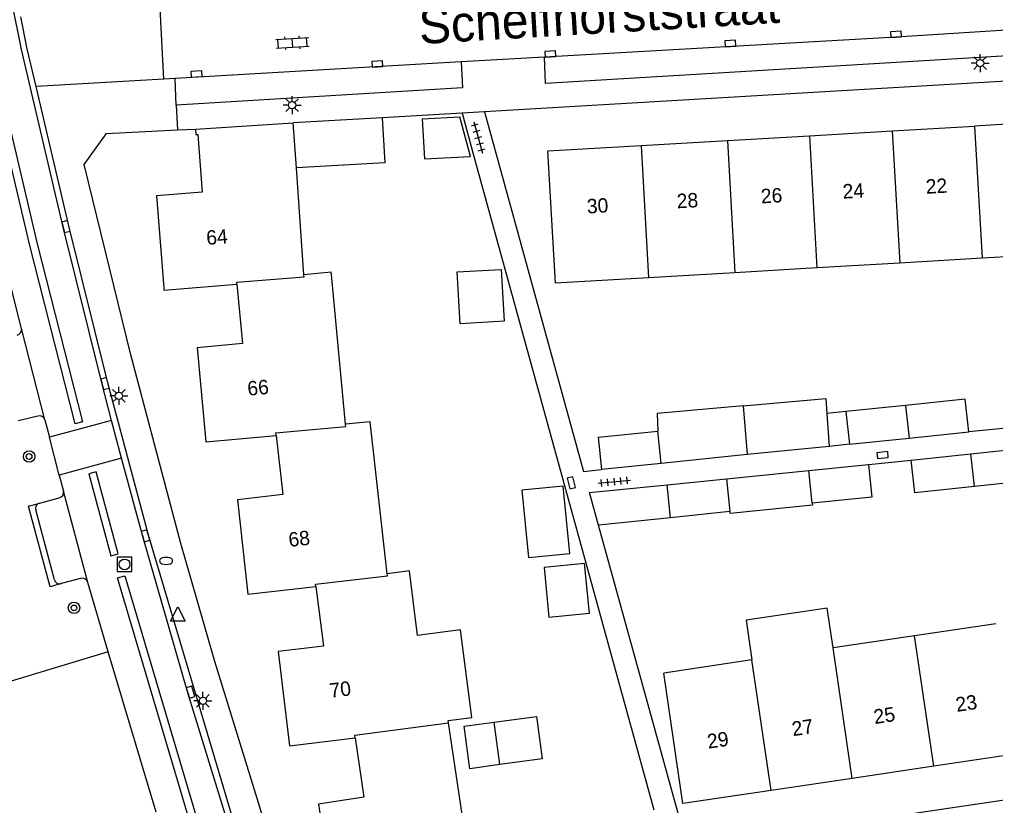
# Model space of a CAD drawing. Extents: x 125000 to 129004, y 397500 to 399008.
# Drawn here: x 126911.6 to 126979.4, y 398848.7 to 398903.3 of the extents above; entities that cross this region are included whole.
import ezdxf

# ---------------------------------------------------------------- set-up
doc = ezdxf.new("R2010")
doc.units = 0
for name, color, linetype in [('gg-afsc-erfafscheiding', 7, 'Continuous'), ('gg-afsc-muur', 7, 'Continuous'), ('gg-anno-huisnummerreeks BGT', 7, 'Continuous'), ('gg-anno-openbare ruimte label', 7, 'Continuous'), ('gg-bbg-bijgebouw', 7, 'Continuous'), ('gg-bbg-gedigitaliseerde bebouwing', 7, 'Continuous'), ('gg-bbg-gedigitaliseerde bijgebouw', 7, 'Continuous'), ('gg-bbg-hoofdgebouw', 7, 'Continuous'), ('gg-bbg-luifel en loopbrug', 7, 'Continuous'), ('gg-bbg-tussenscheiding', 7, 'Continuous'), ('gg-knt-verharding', 7, 'Continuous'), ('gg-knt-verharding nz', 7, 'Continuous'), ('gt-grn-weggrens', 7, 'Continuous'), ('gt-symb-boom', 7, 'Continuous'), ('gt-symb-brandkraan', 7, 'Continuous'), ('gt-symb-klinker verharding', 7, 'Continuous'), ('gt-symb-kolk', 7, 'Continuous'), ('gt-symb-lichtmast', 7, 'Continuous'), ('gt-symb-rioolschacht', 7, 'Continuous'), ('gt-symb-tegel verharding', 7, 'Continuous'), ('gt-symb-waterafsluiter', 7, 'Continuous')]:
    doc.layers.add(name, color=color, linetype=linetype)

# ---------------------------------------------------------------- blocks, each defined once
blk = doc.blocks.new('gt0-LMAST')
at = {"layer": 'gt-symb-lichtmast'}
for p, q in [((-0.182, 0.173), (-0.447, 0.438)), ((-0.005, 0.246), (-0.005, 0.621)), ((0.172, 0.173), (0.437, 0.438)), ((-0.255, -0.004), (-0.63, -0.004)), ((-0.182, -0.181), (-0.447, -0.446)), ((-0.005, -0.254), (-0.005, -0.629)), ((0.437, -0.446), (0.172, -0.181)), ((0.245, -0.004), (0.62, -0.004))]:
    blk.add_line(p, q, dxfattribs=at)
blk.add_circle((-0.005, -0.004), 0.25, dxfattribs=at)
blk = doc.blocks.new('gt0-KOLK')
at = {"layer": 'gt-symb-kolk'}
blk.add_lwpolyline([(0, 0), (0.375, 0), (0.375, 0.4), (-0.375, 0.4), (-0.375, 0), (0, 0)], dxfattribs=at)
blk = doc.blocks.new('gt0-TEG1')
at = {"layer": 'gt-symb-tegel verharding'}
for p, q in [((-1.125, 0), (1.125, 0)), ((-0.9, -0.25), (-0.9, 0.25)), ((-0.45, -0.25), (-0.45, 0.25)), ((0, -0.25), (0, 0.25)), ((0.45, -0.25), (0.45, 0.25)), ((0.9, -0.25), (0.9, 0.25))]:
    blk.add_line(p, q, dxfattribs=at)
blk = doc.blocks.new('gt0-KL1')
at = {"layer": 'gt-symb-klinker verharding'}
for p, q in [((-1.15, 0.3), (1.15, 0.3)), ((-1, -0.3), (-1, 0.3)), ((-0.5, 0.3), (-0.5, 0.45)), ((0, -0.3), (0, 0.3)), ((0.5, 0.3), (0.5, 0.45)), ((1, -0.3), (1, 0.3)), ((-1.15, -0.3), (1.15, -0.3)), ((-0.5, -0.45), (-0.5, -0.3)), ((0.5, -0.45), (0.5, -0.3))]:
    blk.add_line(p, q, dxfattribs=at)
blk = doc.blocks.new('gt0-WAFSL')
at = {"layer": 'gt-symb-waterafsluiter'}
for p, q in [((-0.5, -0.333), (0, 0.667)), ((0, 0.667), (0.5, -0.333)), ((0.5, -0.333), (-0.5, -0.333))]:
    blk.add_line(p, q, dxfattribs=at)
blk = doc.blocks.new('gt0-BOOM')
at = {"layer": 'gt-symb-boom'}
for radius in [0.4, 0.2]:
    blk.add_circle((0, 0), radius, dxfattribs=at)
blk = doc.blocks.new('gt0-RS')
at = {"layer": 'gt-symb-rioolschacht'}
blk.add_lwpolyline([(-0.5, -0.5), (0.5, -0.5), (0.5, 0.5), (-0.5, 0.5)], close=True, dxfattribs=at)
blk.add_circle((0, 0), 0.375, dxfattribs=at)
blk = doc.blocks.new('gt0-BR')
at = {"layer": 'gt-symb-brandkraan'}
for centre, radius, start, end in [((-0.244, 0), 0.206, 107.56694, 252.43307), ((0.599, -2.664), 3, 106.89205, 107.56694), ((0, -0.691), 0.938, 73.10799, 106.89205), ((-0.599, -2.664), 3, 72.43309, 73.10799), ((0.244, 0), 0.206, 287.56695, 72.43309), ((0.599, 2.664), 3, 252.43307, 253.10797), ((0, 0.691), 0.938, 253.10797, 286.89206), ((-0.599, 2.664), 3, 286.89206, 287.56695)]:
    blk.add_arc(centre, radius, start, end, dxfattribs=at)

msp = doc.modelspace()

# ---------------------------------------------------------------- linework, layer by layer
at = {"layer": 'gg-afsc-erfafscheiding'}
for p, q in [((126943.158, 398893.847), (126955.688, 398848.395)), ((126980.622, 398874.954), (126977.539, 398874.636)), ((126970.592, 398872.385), (126973.556, 398872.688)), ((126958.011, 398845.841), (126951.836, 398868.167))]:
    msp.add_line(p, q, dxfattribs=at)
msp.add_lwpolyline([(126943.911, 398896.853), (126950.802, 398871.886), (126952.041, 398872.034)], dxfattribs=at)
at = {"layer": 'gg-afsc-muur'}
for q in [(126936.813, 398896.445), (126943.158, 398893.847)]:
    msp.add_line((126942.372, 398896.762), q, dxfattribs=at)
at = {"layer": 'gg-bbg-bijgebouw'}
for p, q in [((126973.162, 398876.477), (126969.019, 398876.05)), ((126969.019, 398876.05), (126969.253, 398873.782)), ((126973.396, 398874.209), (126977.539, 398874.636)), ((126951.81, 398874.275), (126952.041, 398872.034)), ((126969.253, 398873.782), (126973.396, 398874.209)), ((126973.556, 398872.688), (126977.699, 398873.118)), ((126977.699, 398873.118), (126981.842, 398873.547)), ((126966.45, 398871.963), (126970.592, 398872.385)), ((126960.73, 398871.377), (126966.45, 398871.963)), ((126956.593, 398870.953), (126960.73, 398871.377)), ((126956.826, 398868.679), (126956.593, 398870.953)), ((126960.964, 398869.104), (126956.826, 398868.679))]:
    msp.add_line(p, q, dxfattribs=at)
for points in [[(126977.539, 398874.636), (126977.305, 398876.904), (126973.162, 398876.477)], [(126981.842, 398873.547), (126982.077, 398871.279), (126977.934, 398870.85)], [(126970.592, 398872.385), (126970.823, 398870.117), (126966.681, 398869.695)], [(126977.934, 398870.85), (126973.791, 398870.42), (126973.556, 398872.688)]]:
    msp.add_lwpolyline(points, dxfattribs=at)
at = {"layer": 'gg-bbg-gedigitaliseerde bebouwing'}
for p, q in [((126979.412, 398861.318), (126973.772, 398860.482)), ((126973.772, 398860.482), (126968.134, 398859.645)), ((126962.488, 398858.806), (126956.363, 398857.898)), ((126941.429, 398854.45), (126941.406, 398854.6)), ((126943.021, 398843.742), (126941.429, 398854.45))]:
    msp.add_line(p, q, dxfattribs=at)
for points in [[(126968.134, 398859.645), (126967.716, 398862.406), (126962.078, 398861.571), (126962.488, 398858.806)], [(126941.406, 398854.6), (126943.037, 398854.81), (126942.254, 398860.89), (126939.279, 398860.507)]]:
    msp.add_lwpolyline(points, dxfattribs=at)
at = {"layer": 'gg-bbg-gedigitaliseerde bijgebouw'}
for p, q in [((126939.603, 398896.37), (126942.202, 398896.519)), ((126967.698, 398875.914), (126967.849, 398873.637)), ((126951.81, 398874.275), (126955.948, 398874.702)), ((126967.849, 398873.637), (126962.168, 398873.061)), ((126962.168, 398873.061), (126956.179, 398872.454)), ((126956.179, 398872.454), (126952.041, 398872.034)), ((126944.988, 398851.537), (126944.588, 398854.481))]:
    msp.add_line(p, q, dxfattribs=at)
for points in [[(126939.603, 398896.37), (126939.761, 398893.591), (126942.942, 398893.772), (126942.202, 398896.519)], [(126942.017, 398885.746), (126945.077, 398885.921), (126945.282, 398882.329), (126942.222, 398882.154), (126942.017, 398885.746)], [(126961.886, 398876.446), (126955.897, 398875.906), (126955.948, 398874.702)], [(126961.886, 398876.446), (126967.628, 398876.964), (126967.698, 398875.914)], [(126946.505, 398870.585), (126946.967, 398865.909), (126949.853, 398866.194), (126949.391, 398870.87), (126946.505, 398870.585)], [(126966.681, 398869.695), (126966.694, 398869.563), (126960.977, 398868.98), (126960.964, 398869.104)], [(126948.054, 398865.224), (126948.396, 398861.766), (126951.211, 398862.044), (126950.869, 398865.502), (126948.054, 398865.224)], [(126944.588, 398854.481), (126947.532, 398854.881), (126947.932, 398851.937), (126944.988, 398851.537)]]:
    msp.add_lwpolyline(points, dxfattribs=at)
at = {"layer": 'gg-bbg-hoofdgebouw'}
for p, q in [((126923.855, 398895.671), (126930.644, 398896.093)), ((126930.862, 398892.964), (126930.644, 398896.093)), ((126983.671, 398896.202), (126977.943, 398895.87)), ((126966.478, 398895.204), (126972.216, 398895.537)), ((126972.216, 398895.537), (126977.943, 398895.87)), ((126954.799, 398894.526), (126960.789, 398894.873)), ((126960.789, 398894.873), (126966.478, 398895.204)), ((126931.378, 398885.546), (126930.862, 398892.964)), ((126978.475, 398886.698), (126972.755, 398886.364)), ((126984.203, 398887.034), (126978.475, 398886.698)), ((126966.996, 398886.027), (126961.296, 398885.693)), ((126972.755, 398886.364), (126966.996, 398886.027)), ((126934.272, 398875.173), (126933.298, 398885.564)), ((126961.296, 398885.693), (126955.316, 398885.343)), ((126980.747, 398852.259), (126975.108, 398851.422)), ((126975.108, 398851.422), (126969.459, 398850.585)), ((126969.459, 398850.585), (126963.821, 398849.75))]:
    msp.add_line(p, q, dxfattribs=at)
for points in [[(126923.855, 398895.671), (126923.879, 398895.292), (126924.009, 398895.3), (126924.314, 398891.292), (126921.134, 398891.038), (126921.645, 398884.645)], [(126955.316, 398885.343), (126948.842, 398884.964), (126948.31, 398894.149), (126954.799, 398894.526)], [(126933.298, 398885.564), (126933.283, 398885.723), (126931.378, 398885.546)], [(126921.645, 398884.645), (126921.658, 398884.486), (126926.732, 398884.892)], [(126926.732, 398884.892), (126927.116, 398880.773), (126923.959, 398880.483), (126924.559, 398873.949), (126929.458, 398874.399)], [(126937.169, 398864.79), (126935.98, 398875.337), (126934.272, 398875.173)], [(126929.458, 398874.399), (126929.92, 398870.282), (126926.759, 398869.931), (126927.486, 398863.38), (126932.197, 398863.903)], [(126939.279, 398860.507), (126938.702, 398864.987), (126937.169, 398864.79)], [(126932.197, 398863.903), (126932.738, 398859.772), (126929.582, 398859.383), (126930.388, 398852.836), (126934.934, 398853.396)], [(126963.821, 398849.75), (126957.698, 398848.842), (126956.363, 398857.898)], [(126934.934, 398853.396), (126935.54, 398849.276), (126932.386, 398848.799), (126933.366, 398842.312)]]:
    msp.add_lwpolyline(points, dxfattribs=at)
at = {"layer": 'gg-bbg-luifel en loopbrug'}
for p, q in [((126936.813, 398896.445), (126930.644, 398896.093)), ((126969.019, 398876.05), (126967.698, 398875.914)), ((126969.253, 398873.782), (126967.849, 398873.637)), ((126956.826, 398868.679), (126951.836, 398868.167))]:
    msp.add_line(p, q, dxfattribs=at)
for points in [[(126936.813, 398896.445), (126936.992, 398893.314), (126930.862, 398892.964)], [(126951.836, 398868.167), (126951.212, 398870.424), (126956.593, 398870.953)], [(126944.988, 398851.537), (126942.899, 398851.253), (126942.499, 398854.197), (126944.588, 398854.481)]]:
    msp.add_lwpolyline(points, dxfattribs=at)
at = {"layer": 'gg-bbg-tussenscheiding'}
for p, q in [((126972.216, 398895.537), (126972.755, 398886.364)), ((126977.943, 398895.87), (126978.475, 398886.698)), ((126960.789, 398894.873), (126961.296, 398885.693)), ((126966.478, 398895.204), (126966.996, 398886.027)), ((126954.799, 398894.526), (126955.316, 398885.343)), ((126961.886, 398876.446), (126962.168, 398873.061)), ((126973.162, 398876.477), (126973.396, 398874.209)), ((126956.179, 398872.454), (126955.948, 398874.702)), ((126977.934, 398870.85), (126977.699, 398873.118)), ((126966.681, 398869.695), (126966.45, 398871.963)), ((126960.73, 398871.377), (126960.964, 398869.104)), ((126975.108, 398851.422), (126973.772, 398860.482)), ((126969.459, 398850.585), (126968.134, 398859.645)), ((126963.821, 398849.75), (126962.488, 398858.806))]:
    msp.add_line(p, q, dxfattribs=at)
for points in [[(126926.732, 398884.892), (126926.718, 398885.045), (126931.387, 398885.413), (126931.378, 398885.546)], [(126929.458, 398874.399), (126929.439, 398874.565), (126934.287, 398875.018), (126934.272, 398875.173)], [(126932.197, 398863.903), (126932.174, 398864.078), (126937.185, 398864.652), (126937.169, 398864.79)], [(126934.934, 398853.396), (126934.905, 398853.592), (126941.429, 398854.45)]]:
    msp.add_lwpolyline(points, dxfattribs=at)
at = {"layer": 'gg-knt-verharding'}
for p, q in [((126921.653, 398899.131), (126921.395, 398904.03)), ((126948.074, 398900.658), (126942.301, 398900.328)), ((126989.225, 398899.52), (126943.911, 398896.853)), ((126922.435, 398899.176), (126921.653, 398899.131)), ((126922.518, 398897.334), (126922.435, 398899.176)), ((126943.911, 398896.853), (126942.372, 398896.762)), ((126922.594, 398895.606), (126923.855, 398895.671)), ((126913.397, 398875.479), (126911.773, 398881.829)), ((126912.904, 398875.735), (126911.546, 398875.406)), ((126913.397, 398875.479), (126913.718, 398874.263)), ((126918.025, 398875.422), (126913.718, 398874.263)), ((126918.713, 398872.811), (126918.025, 398875.422)), ((126914.398, 398871.633), (126913.718, 398874.263)), ((126918.713, 398872.811), (126914.398, 398871.633)), ((126914.398, 398871.633), (126914.696, 398870.532)), ((126916.379, 398864.192), (126914.696, 398870.532)), ((126912.952, 398869.665), (126914.387, 398870.06)), ((126914.056, 398864.376), (126912.777, 398869.223)), ((126915.873, 398864.461), (126914.52, 398864.108)), ((126917.799, 398859.366), (126916.379, 398864.192)), ((126921.132, 398848.229), (126917.799, 398859.366)), ((126958.011, 398845.841), (127000, 398852.069))]:
    msp.add_line(p, q, dxfattribs=at)
for points in [[(126918.025, 398875.422), (126917.376, 398877.946), (126914.671, 398888.849), (126911.761, 398901.195), (126909.854, 398910.639), (126907.644, 398922.165), (126906.371, 398929.303)], [(126911.773, 398881.829), (126908.943, 398892.986), (126906.923, 398901.799), (126905.342, 398909.784)], [(126912.786, 398898.617), (126912.173, 398901.229), (126911.722, 398903.469)], [(126985.969, 398902.897), (126986.033, 398901.099), (126948.159, 398898.835), (126948.074, 398900.658)], [(126942.301, 398900.328), (126942.389, 398898.519), (126922.518, 398897.334)], [(126929.318, 398838.048), (126927.111, 398845.533), (126920.582, 398867.477), (126917.762, 398878.042), (126915.055, 398888.954), (126912.786, 398898.617)], [(126916.134, 398893.202), (126917.684, 398895.353), (126922.594, 398895.606)], [(126929.891, 398843.502), (126925.186, 398858.709), (126922.833, 398866.896), (126919.36, 398879.981), (126916.134, 398893.202)], [(126937.005, 398810.571), (126936.832, 398811.128), (126933.173, 398823.732), (126926.737, 398845.393), (126923.32, 398856.516), (126920.195, 398867.374), (126918.713, 398872.811)], [(126914.52, 398864.108), (126913.768, 398863.874), (126912.256, 398869.484), (126912.952, 398869.665)], [(126917.799, 398859.366), (126910.271, 398857.09), (126908.789, 398861.981)]]:
    msp.add_lwpolyline(points, dxfattribs=at)
for centre, radius, start, end in [((126911.375, 398881.752), 0.406, 282.00982, 10.94544), ((126913.021, 398875.357), 0.396, 17.98837, 107.12865), ((126914.297, 398870.456), 0.406, 282.82568, 10.75191), ((126913.102, 398869.35), 0.349, 115.45106, 201.34898), ((126914.418, 398864.467), 0.373, 194.0662, 285.91352), ((126915.987, 398864.065), 0.412, 17.9736, 106.03434)]:
    msp.add_arc(centre, radius, start, end, dxfattribs=at)
at = {"layer": 'gg-knt-verharding nz'}
msp.add_line((126942.301, 398900.328), (126922.435, 398899.176), dxfattribs=at)
for points in [[(126985.969, 398902.897), (126972.506, 398902.045), (126948.074, 398900.658)], [(126916.004, 398875.342), (126915.499, 398875.196), (126912.322, 398887.67), (126909.155, 398901.109), (126909.672, 398901.234), (126912.834, 398887.801), (126916.004, 398875.342)], [(126916.947, 398871.872), (126916.441, 398871.738), (126917.983, 398866.042), (126918.488, 398866.177), (126916.947, 398871.872)], [(126930.635, 398825.238), (126930.123, 398825.091), (126918.434, 398864.503), (126918.946, 398864.65), (126930.635, 398825.238)]]:
    msp.add_lwpolyline(points, dxfattribs=at)
at = {"layer": 'gt-grn-weggrens'}
for p, q in [((126921.653, 398899.131), (126912.786, 398898.617)), ((126922.518, 398897.334), (126922.594, 398895.606))]:
    msp.add_line(p, q, dxfattribs=at)

# ---------------------------------------------------------------- block references
at = {"layer": 'gt-symb-boom'}
for p in [(126912.299, 398872.929), (126915.416, 398862.42)]:
    msp.add_blockref('gt0-BOOM', p, dxfattribs=at)
at = {"layer": 'gt-symb-brandkraan'}
msp.add_blockref('gt0-BR', (126921.814, 398865.682), dxfattribs=at)
at = {"layer": 'gt-symb-klinker verharding', "rotation": 3.4404948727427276}
msp.add_blockref('gt0-KL1', (126930.588, 398901.662), dxfattribs=at)
at = {"layer": 'gt-symb-kolk'}
for p, rotation in [((126972.506, 398902.045), 3.6120749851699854), ((126961.004, 398901.408), 3.4404948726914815), ((126948.507, 398900.677), 3.383287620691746), ((126936.49, 398899.986), 3.383287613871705), ((126923.932, 398899.286), 3.2688529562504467), ((126914.671, 398888.849), -76.06357486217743), ((126917.376, 398877.946), -75.57230442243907), ((126971.541, 398873.232), -174.26090150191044), ((126950.142, 398871.151), 103.5915604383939), ((126920.195, 398867.374), -73.94154016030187), ((126923.32, 398856.516), -72.92278302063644)]:
    msp.add_blockref('gt0-KOLK', p, dxfattribs=dict(at, rotation=rotation))
at = {"layer": 'gt-symb-lichtmast'}
for p in [(126978.337, 398900.252), (126930.565, 398897.329), (126918.541, 398877.145), (126924.375, 398855.965)]:
    msp.add_blockref('gt0-LMAST', p, dxfattribs=at)
at = {"layer": 'gt-symb-rioolschacht'}
msp.add_blockref('gt0-RS', (126918.925, 398865.438), dxfattribs=at)
at = {"layer": 'gt-symb-tegel verharding'}
for p, rotation in [((126943.489, 398895.087), -74.57402962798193), ((126952.937, 398871.185), 5.853091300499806)]:
    msp.add_blockref('gt0-TEG1', p, dxfattribs=dict(at, rotation=rotation))
at = {"layer": 'gt-symb-waterafsluiter'}
msp.add_blockref('gt0-WAFSL', (126922.628, 398861.822), dxfattribs=at)

# ---------------------------------------------------------------- texts
at = {"layer": 'gg-anno-huisnummerreeks BGT'}
for s, rotation, p in [('24', 3.3, (126968.814, 398890.832)), ('22', 3.3, (126974.587, 398891.168)), ('28', 3.3, (126957.297, 398890.163)), ('26', 3.3, (126963.137, 398890.502)), ('30', 3.3, (126951.058, 398889.801)), ('64', 4.6, (126924.641, 398887.617)), ('66', 5.2, (126927.501, 398877.147)), ('68', 6.3, (126930.366, 398866.647)), ('70', 7, (126933.224, 398856.176)), ('23', 8.5, (126976.713, 398855.197)), ('25', 8.5, (126971.021, 398854.353)), ('27', 8.5, (126965.338, 398853.511)), ('29', 8.5, (126959.461, 398852.64))]:
    msp.add_text(s, height=1, rotation=rotation, dxfattribs=at).set_placement(p)
at = {"layer": 'gg-anno-openbare ruimte label'}
msp.add_text('Schelfhorststraat', height=2.5, rotation=3.4, dxfattribs=at).set_placement((126939.43, 398901.566))

doc.saveas('drawing.dxf')
